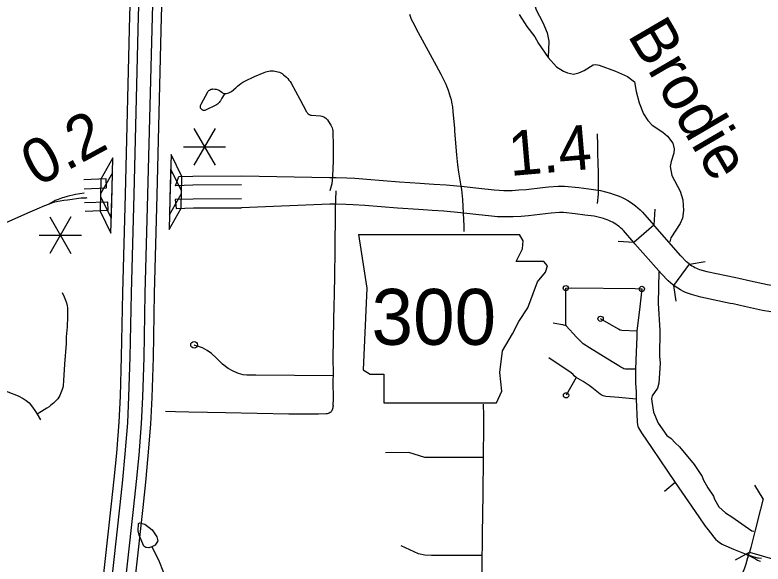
# Model space of a CAD drawing. Extents: x -19 to 366, y -4 to 359.
# Drawn here: x 147.665 to 149.004, y 188.183 to 189.166 of the extents above; entities that cross this region are included whole.
import ezdxf

# ---------------------------------------------------------------- set-up
doc = ezdxf.new("R2010")
doc.units = 0
for name, color, linetype in [('Level 10', 7, 'Continuous'), ('Level 19', 7, 'Continuous'), ('Level 21', 7, 'Continuous'), ('Level 33', 7, 'Continuous'), ('Level 35', 7, 'Continuous'), ('Level 37', 7, 'Continuous'), ('Level 42', 7, 'Continuous'), ('Level 48', 7, 'Continuous'), ('Level 60', 7, 'Continuous')]:
    doc.layers.add(name, color=color, linetype=linetype)

msp = doc.modelspace()

# ---------------------------------------------------------------- linework, layer by layer
at = {"layer": 'Level 10'}
for p, q in [((148.0701, 188.8777), (148.228, 188.8747)), ((147.8286, 188.8563), (147.8279, 188.8724)), ((147.9518, 188.8602), (147.9579, 188.8765)), ((148.228, 188.8747), (148.2398, 188.8748)), ((147.83, 188.8317), (147.8308, 188.8157)), ((147.9514, 188.8356), (147.953, 188.8195)), ((148.2285, 188.8273), (148.0704, 188.8209)), ((148.2385, 188.8275), (148.2285, 188.8273)), ((148.9771, 188.1939), (148.9785, 188.1995)), ((148.9774, 188.1949), (148.9771, 188.1939)), ((148.9799, 188.2046), (149.0254, 188.1913))]:
    msp.add_line(p, q, dxfattribs=at)
for points in [[(147.9579, 188.8765), (147.9832, 188.8772), (148.0701, 188.8777)], [(147.8279, 188.8724), (147.788, 188.871)], [(148.2398, 188.8748), (148.259, 188.8742), (148.2732, 188.8735), (148.2946, 188.872), (148.3533, 188.8674), (148.3903, 188.8647), (148.3982, 188.8642), (148.4148, 188.8633), (148.4367, 188.8617), (148.4691, 188.8589)], [(147.7886, 188.8549), (147.8286, 188.8563)], [(148.0702, 188.8616), (147.9834, 188.8611), (147.9518, 188.8602)], [(148.4691, 188.8589), (148.4954, 188.8556), (148.5226, 188.8528), (148.5315, 188.852), (148.5404, 188.8517), (148.5477, 188.8516), (148.5549, 188.8518), (148.5673, 188.8526), (148.58, 188.8537), (148.6093, 188.8569), (148.6204, 188.8583), (148.6375, 188.8594), (148.6489, 188.8597), (148.6742, 188.8572), (148.6921, 188.8544), (148.7134, 188.8514)], [(148.7134, 188.8514), (148.7309, 188.847), (148.7362, 188.8454), (148.7416, 188.8436), (148.7468, 188.8415), (148.752, 188.8392), (148.757, 188.8367), (148.762, 188.8339), (148.7668, 188.831), (148.7714, 188.8278), (148.776, 188.8244), (148.7803, 188.8208), (148.7845, 188.817), (148.7888, 188.8128), (148.8088, 188.7898)], [(147.7894, 188.8303), (147.83, 188.8317)], [(148.0703, 188.837), (147.9838, 188.8364), (147.9514, 188.8356)], [(148.4633, 188.8119), (148.4329, 188.8145), (148.4118, 188.8161), (148.3956, 188.817), (148.3872, 188.8174), (148.3497, 188.8202), (148.291, 188.8248), (148.2703, 188.8263), (148.2571, 188.8269), (148.2385, 188.8275)], [(147.8308, 188.8157), (147.79, 188.8142)], [(147.953, 188.8195), (147.9841, 188.8204), (148.0704, 188.8209)], [(148.7018, 188.8055), (148.6853, 188.8075), (148.6682, 188.8102), (148.6472, 188.8123), (148.6396, 188.8121), (148.6249, 188.8112), (148.6148, 188.8099), (148.5846, 188.8066), (148.571, 188.8054), (148.5571, 188.8045), (148.5481, 188.8043), (148.5392, 188.8043), (148.5286, 188.8048), (148.5182, 188.8056), (148.49, 188.8086), (148.4633, 188.8119)], [(148.7731, 188.7587), (148.7543, 188.7803), (148.752, 188.7825), (148.7494, 188.7849), (148.7467, 188.7871), (148.7439, 188.7893), (148.7409, 188.7913), (148.7379, 188.7931), (148.7348, 188.7949), (148.7317, 188.7964), (148.7285, 188.7979), (148.7252, 188.7992), (148.7218, 188.8003), (148.7184, 188.8014), (148.7018, 188.8055)], [(148.8088, 188.7898), (148.7731, 188.7587)], [(148.8726, 188.72), (148.872, 188.7205), (148.8696, 188.7224), (148.8675, 188.7243), (148.8572, 188.7349), (148.8107, 188.7877), (148.8088, 188.7898)], [(148.8446, 188.6819), (148.843, 188.683), (148.8389, 188.6864), (148.8347, 188.6901), (148.8225, 188.7026), (148.775, 188.7565), (148.7731, 188.7587)], [(148.8446, 188.6819), (148.8726, 188.72)], [(148.8726, 188.72), (148.8745, 188.7187), (148.8771, 188.7169), (148.8797, 188.7154), (148.8824, 188.7139), (148.8851, 188.7126), (148.8879, 188.7114), (148.8904, 188.7105), (148.9037, 188.7069), (148.9558, 188.696), (148.9611, 188.6948), (148.9817, 188.6902)], [(148.9817, 188.6902), (149.0122, 188.6834), (149.0231, 188.6819), (149.03, 188.6815), (149.0365, 188.6817), (149.0469, 188.6824)], [(148.9714, 188.644), (148.9508, 188.6486), (148.9458, 188.6497), (148.8927, 188.6608), (148.8761, 188.6653), (148.8706, 188.6673), (148.8657, 188.6694), (148.8609, 188.6717), (148.8563, 188.6742), (148.8517, 188.6769), (148.8473, 188.6799), (148.8446, 188.6819)], [(149.0537, 188.6355), (149.0388, 188.6344), (149.0295, 188.6342), (149.0186, 188.6347), (149.0037, 188.6368), (148.9714, 188.644)], [(149.0044, 188.2996), (148.9998, 188.2816), (148.9905, 188.244), (148.9823, 188.2126), (148.9799, 188.2046)], [(148.9676, 188.1663), (148.9715, 188.1765), (148.974, 188.1837), (148.9774, 188.1949)], [(148.9787, 188.2004), (148.9799, 188.2046)]]:
    msp.add_lwpolyline(points, dxfattribs=at)
at = {"layer": 'Level 19'}
for p, q in [((147.8699, 189.1643), (147.8619, 188.8447)), ((147.878, 188.8443), (147.886, 189.1638)), ((147.9026, 188.8437), (147.9106, 189.163)), ((147.9267, 189.1625), (147.9187, 188.8433))]:
    msp.add_line(p, q, dxfattribs=at)
for points in [[(147.8775, 189.4538), (147.8771, 189.434), (147.8769, 189.426), (147.8762, 189.3957), (147.8726, 189.2491), (147.8699, 189.1643)], [(147.886, 189.1638), (147.8887, 189.2487), (147.8923, 189.3953), (147.893, 189.4256), (147.8932, 189.4337), (147.8936, 189.4534)], [(147.9106, 189.163), (147.9133, 189.248), (147.917, 189.3948), (147.9176, 189.425), (147.9178, 189.4331), (147.9183, 189.4527)], [(147.9343, 189.4523), (147.9339, 189.4327), (147.9337, 189.4247), (147.933, 189.3944), (147.9294, 189.2475), (147.9267, 189.1625)], [(147.8619, 188.8447), (147.8573, 188.6685), (147.8549, 188.5538)], [(147.871, 188.5535), (147.8734, 188.6681), (147.878, 188.8443)], [(147.8957, 188.553), (147.898, 188.6676), (147.9026, 188.8437)], [(147.9187, 188.8433), (147.9141, 188.6672), (147.9118, 188.5527)], [(147.8549, 188.5538), (147.8527, 188.4836), (147.8505, 188.4369), (147.8462, 188.3815), (147.8419, 188.3353), (147.8368, 188.2908), (147.8251, 188.1823), (147.7912, 187.8752), (147.7745, 187.7243), (147.7907, 187.7243)], [(147.7907, 187.7243), (147.8072, 187.8734), (147.8411, 188.1806), (147.8528, 188.2891), (147.8579, 188.3337), (147.8622, 188.3802), (147.8665, 188.4359), (147.8688, 188.483), (147.871, 188.5535)], [(147.8317, 187.7242), (147.8155, 187.7244), (147.8317, 187.8707), (147.8655, 188.1779), (147.8773, 188.2864), (147.8824, 188.3311), (147.8868, 188.3781), (147.8911, 188.4344), (147.8934, 188.482), (147.8957, 188.553)], [(147.9118, 188.5527), (147.9095, 188.4814), (147.9072, 188.4334), (147.9028, 188.3767), (147.8984, 188.3295), (147.8933, 188.2846), (147.8816, 188.1762), (147.8477, 187.8689), (147.8317, 187.7242)]]:
    msp.add_lwpolyline(points, dxfattribs=at)
at = {"layer": 'Level 21'}
for p, q in [((148.2801, 188.7729), (148.2945, 188.6768)), ((148.5749, 188.7617), (148.5683, 188.7728)), ((148.5733, 188.7473), (148.5749, 188.7617)), ((148.5621, 188.7249), (148.5733, 188.7473)), ((148.6117, 188.7249), (148.5621, 188.7249)), ((148.6182, 188.7169), (148.6117, 188.7249)), ((148.6149, 188.7056), (148.6182, 188.7169)), ((148.6005, 188.688), (148.6149, 188.7056)), ((148.2945, 188.6768), (148.2881, 188.531)), ((148.5925, 188.6672), (148.6005, 188.688)), ((148.5829, 188.6416), (148.5925, 188.6672)), ((148.5669, 188.6175), (148.5829, 188.6416)), ((148.5557, 188.5951), (148.5669, 188.6175)), ((148.538, 188.5647), (148.5557, 188.5951)), ((148.5332, 188.5262), (148.538, 188.5647)), ((148.2881, 188.531), (148.3009, 188.523)), ((148.3009, 188.523), (148.325, 188.523)), ((148.325, 188.523), (148.325, 188.4717)), ((148.5364, 188.4926), (148.5332, 188.5262)), ((148.5268, 188.4717), (148.5364, 188.4926)), ((148.325, 188.4717), (148.5268, 188.4717))]:
    msp.add_line(p, q, dxfattribs=at)
msp.add_lwpolyline([(148.2801, 188.7729), (148.5683, 188.7728)], dxfattribs=at)
at = {"layer": 'Level 33'}
for points in [[(148.3711, 189.1674), (148.3743, 189.1585), (148.3769, 189.1532), (148.3866, 189.1345), (148.4187, 189.0754)], [(148.0413, 189.0252), (148.0426, 189.0252), (148.0454, 189.0258), (148.0478, 189.0266), (148.0501, 189.0275), (148.0523, 189.0286), (148.0599, 189.0354), (148.0629, 189.0382), (148.066, 189.0408), (148.0693, 189.0433), (148.0728, 189.0455), (148.0763, 189.0475), (148.0934, 189.0556), (148.1111, 189.0631), (148.1137, 189.0641), (148.1164, 189.0648), (148.1191, 189.0653), (148.1218, 189.0656), (148.1246, 189.0657), (148.1274, 189.0656), (148.1301, 189.0653), (148.1328, 189.0648), (148.1355, 189.0641), (148.1381, 189.0632), (148.1406, 189.0621), (148.143, 189.0608), (148.1457, 189.0588), (148.1483, 189.0566), (148.1507, 189.0543), (148.1531, 189.0519), (148.1552, 189.0493), (148.1572, 189.0467), (148.1591, 189.0439), (148.1746, 189.0154), (148.1869, 188.9924), (148.1878, 188.9911), (148.1888, 188.9899), (148.1899, 188.9889), (148.1912, 188.988), (148.1926, 188.9873), (148.194, 188.9868), (148.1955, 188.9864), (148.2119, 188.9852), (148.2139, 188.9848), (148.2158, 188.9842), (148.2177, 188.9834), (148.2195, 188.9824), (148.2211, 188.9812), (148.2227, 188.9798), (148.2241, 188.9783), (148.2292, 188.9707), (148.2304, 188.9684), (148.2315, 188.9661), (148.2324, 188.9637), (148.2331, 188.9612), (148.2336, 188.9587), (148.2339, 188.9562), (148.234, 188.9536), (148.2346, 188.9344), (148.2346, 188.9181), (148.2344, 188.9049), (148.2335, 188.8775), (148.2319, 188.8636), (148.2283, 188.851)], [(148.4187, 189.0754), (148.4272, 189.0598), (148.4362, 189.0418), (148.4382, 189.0373), (148.4406, 189.0312), (148.4442, 189.0196), (148.4456, 189.0148), (148.4466, 189.01), (148.4481, 189.0016), (148.4491, 188.993), (148.45, 188.9806), (148.4517, 188.9634), (148.4519, 188.9577), (148.4552, 188.9155), (148.457, 188.8979), (148.4589, 188.8847), (148.4626, 188.8633), (148.4642, 188.8532), (148.4662, 188.8354)], [(148.0413, 189.0252), (148.0403, 189.0241), (148.0394, 189.0234), (148.035, 189.0171), (148.0338, 189.0148), (148.0327, 189.0124), (148.0315, 189.0107), (148.0302, 189.0091), (148.0287, 189.0076), (148.0271, 189.0063), (148.0253, 189.0051), (148.006, 188.9955), (148.0049, 188.9951), (148.0037, 188.995), (148.0025, 188.995), (148.0013, 188.9953), (148.0002, 188.9957), (147.9992, 188.9964), (147.9984, 188.9972), (147.9977, 188.9982), (147.9971, 188.9992), (147.9968, 189.0004), (147.9967, 189.0016), (147.9968, 189.0028), (147.9971, 189.0039), (147.9976, 189.005), (147.9982, 189.006), (148.0099, 189.0281), (148.0108, 189.0294), (148.012, 189.0305), (148.0132, 189.0314), (148.0146, 189.0322), (148.016, 189.0328), (148.0176, 189.0332), (148.0191, 189.0334), (148.0228, 189.0333), (148.0248, 189.033), (148.0268, 189.0324), (148.0288, 189.0317), (148.0306, 189.0307), (148.0324, 189.0296), (148.0351, 189.0274), (148.0362, 189.0266), (148.0375, 189.026), (148.0388, 189.0255), (148.0402, 189.0252), (148.0413, 189.0252)], [(148.7076, 188.9531), (148.7077, 188.9321), (148.7079, 188.9178), (148.7085, 188.9013), (148.7091, 188.884), (148.7092, 188.8453), (148.7076, 188.8285)], [(148.2391, 188.8511), (148.2382, 188.818), (148.2378, 188.7895), (148.2372, 188.7699), (148.2376, 188.7562), (148.2377, 188.7404), (148.2367, 188.7033), (148.2361, 188.6629), (148.2354, 188.6476), (148.2348, 188.6185), (148.234, 188.5524), (148.2342, 188.5237), (148.2341, 188.5107), (148.2342, 188.4781), (148.2341, 188.4683), (148.2342, 188.4664), (148.2341, 188.4645), (148.2338, 188.4626), (148.2332, 188.4608), (148.2319, 188.4576), (148.2311, 188.4563), (148.23, 188.4551), (148.2289, 188.4541), (148.2275, 188.4533), (148.2257, 188.4526), (148.2238, 188.452), (148.2218, 188.4518), (148.2082, 188.4515), (148.1804, 188.4512), (148.1549, 188.4514), (148.0414, 188.4537), (148.0096, 188.4541), (147.9757, 188.4548), (147.9522, 188.4557), (147.9341, 188.456)], [(147.7887, 188.8469), (147.7806, 188.8458), (147.7727, 188.8443), (147.758, 188.8408), (147.748, 188.8379), (147.742, 188.8358), (147.7366, 188.8335), (147.7327, 188.8315), (147.7259, 188.8274)], [(147.7934, 188.8383), (147.7916, 188.8381), (147.783, 188.8377), (147.7589, 188.8346), (147.7522, 188.8336), (147.7454, 188.8325), (147.7387, 188.8312), (147.7329, 188.83), (147.7259, 188.8274)], [(147.7259, 188.8274), (147.7174, 188.8242), (147.7036, 188.8185)], [(148.4662, 188.8354), (148.4682, 188.7989), (148.4686, 188.7888), (148.4688, 188.7788), (148.4688, 188.7781)], [(147.6868, 188.8111), (147.6314, 188.7867), (147.6127, 188.7797), (147.6003, 188.7735)], [(147.7036, 188.8185), (147.6868, 188.8111)], [(148.6513, 188.6717), (148.6512, 188.677), (148.6612, 188.6772), (148.7752, 188.6761), (148.7854, 188.6756)], [(147.749, 188.6691), (147.7524, 188.6613), (147.7549, 188.6554), (147.7567, 188.6509), (147.7581, 188.6452), (147.7586, 188.6414), (147.7588, 188.6373), (147.7588, 188.6253), (147.758, 188.6076), (147.7565, 188.5898), (147.756, 188.578), (147.7535, 188.5411), (147.7515, 188.5115), (147.7506, 188.5018), (147.7501, 188.4989), (147.7492, 188.4956), (147.7469, 188.4895), (147.7447, 188.485), (147.743, 188.4819), (147.7412, 188.4791), (147.7374, 188.4749), (147.7337, 188.4711), (147.729, 188.4672), (147.7257, 188.4647), (147.7218, 188.4621), (147.712, 188.4561), (147.7042, 188.4514)], [(148.6515, 188.6097), (148.6514, 188.6139), (148.6514, 188.6616), (148.6514, 188.6652), (148.6513, 188.6717)], [(148.7854, 188.6756), (148.7874, 188.6755), (148.7839, 188.6434), (148.7784, 188.5997)], [(148.6515, 188.6097), (148.6459, 188.6113), (148.6417, 188.6118), (148.6286, 188.6141)], [(148.7758, 188.5318), (148.7582, 188.5322), (148.7553, 188.5328), (148.7534, 188.5336), (148.7498, 188.5354), (148.7461, 188.5377), (148.7344, 188.5451), (148.6938, 188.5703), (148.6825, 188.5775), (148.6766, 188.5828), (148.6743, 188.585), (148.6704, 188.5892), (148.6515, 188.6097)], [(148.7784, 188.5997), (148.7512, 188.6014), (148.7483, 188.602), (148.7456, 188.6033), (148.7135, 188.6221)], [(147.4875, 188.5981), (147.5185, 188.5764), (147.5561, 188.5499), (147.5913, 188.525), (147.6008, 188.5183), (147.6109, 188.5113), (147.6204, 188.5049), (147.6381, 188.4965), (147.6465, 188.4934), (147.6518, 188.4914), (147.67, 188.4842), (147.6792, 188.4795), (147.6848, 188.4759), (147.6899, 188.4715), (147.6959, 188.464), (147.7013, 188.4561), (147.7042, 188.4514)], [(148.7784, 188.5997), (148.7785, 188.59), (148.777, 188.5625), (148.7758, 188.5318)], [(148.2342, 188.5202), (148.0961, 188.5211), (148.086, 188.5211), (148.0797, 188.521), (148.0732, 188.5219), (148.0652, 188.5242), (148.0556, 188.5281), (148.0464, 188.5332), (148.0362, 188.5411), (148.0248, 188.5522), (148.0163, 188.56), (148.0088, 188.5655), (148.0003, 188.5699), (147.9931, 188.5726), (147.9853, 188.575)], [(148.6696, 188.5168), (148.6662, 188.5202), (148.6646, 188.5221), (148.6609, 188.5251), (148.6206, 188.5524)], [(148.7758, 188.5318), (148.7761, 188.5067), (148.7769, 188.4915), (148.777, 188.4783)], [(148.6696, 188.5168), (148.6516, 188.4851)], [(148.777, 188.4783), (148.746, 188.4812), (148.7231, 188.4829), (148.7183, 188.484), (148.7144, 188.4858), (148.7126, 188.4869), (148.6975, 188.4993), (148.6931, 188.5027), (148.6896, 188.5051), (148.6823, 188.5097), (148.6696, 188.5168)], [(148.777, 188.4783), (148.7789, 188.4378), (148.7796, 188.4322), (148.7801, 188.4301), (148.7812, 188.4272), (148.787, 188.4181), (148.8057, 188.3901), (148.8473, 188.3291)], [(148.5031, 188.4692), (148.5034, 188.4648), (148.5038, 188.4531), (148.504, 188.4415), (148.5039, 188.4299), (148.5032, 188.3738)], [(147.7042, 188.4514), (147.7104, 188.4415)], [(148.5032, 188.3738), (148.3985, 188.3737), (148.37, 188.3825), (148.3282, 188.3823)], [(148.5032, 188.3738), (148.5023, 188.3081), (148.5016, 188.2369), (148.5012, 188.2235), (148.5008, 188.1891), (148.4997, 188.09), (148.4996, 188.0485), (148.4989, 188.0085), (148.4986, 187.9704), (148.4987, 187.9572)], [(148.8473, 188.3291), (148.8282, 188.3131)], [(148.8473, 188.3291), (148.8711, 188.2946), (148.8892, 188.2676), (148.9007, 188.2509), (148.9036, 188.2472), (148.9125, 188.2358), (148.9159, 188.2317), (148.9195, 188.2278), (148.9233, 188.224), (148.9257, 188.2221), (148.9282, 188.2203), (148.9309, 188.2188), (148.9337, 188.2175), (148.9516, 188.2099), (148.9723, 188.2013)], [(148.5009, 188.1983), (148.4106, 188.1983), (148.3986, 188.1989), (148.3874, 188.2016), (148.3562, 188.2155)], [(148.9723, 188.2013), (148.986, 188.1949), (148.9908, 188.1925), (148.9945, 188.1903), (148.9973, 188.189), (149, 188.1881)], [(148.9723, 188.2013), (148.9861, 188.1968), (148.9942, 188.1945), (148.9965, 188.194), (149.0015, 188.1938)]]:
    msp.add_lwpolyline(points, dxfattribs=at)
for centre, radius in [((148.6512, 188.677), 0.00473), ((148.7874, 188.6755), 0.00473), ((148.7135, 188.6221), 0.00473), ((147.9853, 188.5753), 0.00594), ((148.6516, 188.4851), 0.00473)]:
    msp.add_circle(centre, radius, dxfattribs=at)
at = {"layer": 'Level 35'}
for points in [[(148.5836, 189.2864), (148.5818, 189.2595), (148.5844, 189.2306), (148.5924, 189.1921), (148.5979, 189.175), (148.61, 189.1523), (148.6175, 189.1339), (148.6206, 189.1189), (148.6194, 189.0899)], [(148.5678, 189.1669), (148.5816, 189.1454), (148.5957, 189.1266), (148.6024, 189.1149), (148.6194, 189.0899), (148.6346, 189.0733), (148.647, 189.0653), (148.6544, 189.0623), (148.6648, 189.0601), (148.6743, 189.062), (148.6842, 189.0664), (148.7, 189.0764), (148.705, 189.0773), (148.7111, 189.0759), (148.7399, 189.0652), (148.7618, 189.0556), (148.7742, 189.0463), (148.7769, 189.0289), (148.7823, 189.0088), (148.7904, 188.989), (148.7978, 188.9767), (148.8056, 188.9684), (148.825, 188.9558), (148.833, 188.9492), (148.8428, 188.9363), (148.8451, 188.9261)], [(148.8451, 188.9261), (148.8444, 188.9186), (148.8399, 188.9038), (148.838, 188.8945), (148.8413, 188.8788), (148.8562, 188.8507), (148.8605, 188.8348), (148.8621, 188.8158), (148.86, 188.8021), (148.8559, 188.7924), (148.8395, 188.7671), (148.8375, 188.7599)], [(148.8176, 188.7059), (148.8163, 188.6503), (148.8195, 188.6011), (148.8192, 188.5552), (148.8204, 188.5424), (148.818, 188.5071), (148.8156, 188.4978), (148.806, 188.4839), (148.8049, 188.4792), (148.8051, 188.474), (148.8084, 188.4551), (148.8166, 188.4353), (148.8323, 188.4134), (148.8401, 188.4077), (148.847, 188.4), (148.855, 188.393), (148.8813, 188.361), (148.8956, 188.3398), (148.8973, 188.3345), (148.9057, 188.3195), (148.9159, 188.3046), (148.9176, 188.2993), (148.9254, 188.2854), (148.9369, 188.2749), (148.9486, 188.2675), (148.9842, 188.2424), (148.9877, 188.242)], [(147.9095, 188.2137), (147.9042, 188.2122), (147.8987, 188.2129), (147.8953, 188.2154), (147.8871, 188.2349), (147.885, 188.2427), (147.8858, 188.2558), (147.8874, 188.2568), (147.897, 188.2547), (147.91, 188.2443), (147.9188, 188.2318), (147.9203, 188.2244), (147.9156, 188.2168), (147.9095, 188.2137)], [(147.9095, 188.2137), (147.9214, 188.1906), (147.9304, 188.1681)]]:
    msp.add_lwpolyline(points, dxfattribs=at)
at = {"layer": 'Level 37'}
for points in [[(148.8108, 188.8181), (148.8088, 188.7898)], [(148.7731, 188.7587), (148.7448, 188.7606)], [(148.8726, 188.72), (148.9007, 188.7244)], [(148.8489, 188.6538), (148.8446, 188.6819)], [(149.0044, 188.2996), (148.9899, 188.3241)], [(148.955, 188.1909), (148.9799, 188.2046)]]:
    msp.add_lwpolyline(points, dxfattribs=at)
at = {"layer": 'Level 42'}
for p, q in [((147.8398, 188.9099), (147.8184, 188.8718)), ((147.8385, 188.856), (147.8398, 188.9099)), ((147.9442, 188.9161), (147.9428, 188.8621)), ((147.9637, 188.877), (147.9442, 188.9161)), ((147.8392, 188.8836), (147.8177, 188.8455)), ((147.8378, 188.8296), (147.8392, 188.8836)), ((147.9435, 188.8901), (147.9422, 188.8361)), ((147.963, 188.8509), (147.9435, 188.8901)), ((147.8184, 188.8718), (147.8176, 188.8411)), ((147.9629, 188.8463), (147.9637, 188.877)), ((147.8371, 188.802), (147.8385, 188.856)), ((147.9428, 188.8621), (147.9414, 188.8082)), ((147.9622, 188.8202), (147.963, 188.8509)), ((147.8177, 188.8455), (147.8169, 188.8148)), ((147.8176, 188.8411), (147.8371, 188.802)), ((147.9414, 188.8082), (147.9629, 188.8463)), ((147.8364, 188.7756), (147.8378, 188.8296)), ((147.9422, 188.8361), (147.9408, 188.7821)), ((147.8169, 188.8148), (147.8364, 188.7756)), ((147.9408, 188.7821), (147.9622, 188.8202))]:
    msp.add_line(p, q, dxfattribs=at)
at = {"layer": 'Level 48'}
for p, q in [((148.023, 188.9625), (147.9851, 188.8969)), ((147.9851, 188.9625), (148.023, 188.8969)), ((147.9662, 188.9297), (148.0419, 188.9297)), ((147.7647, 188.8044), (147.7268, 188.7387)), ((147.7268, 188.8044), (147.7647, 188.7387)), ((147.7079, 188.7716), (147.7837, 188.7716))]:
    msp.add_line(p, q, dxfattribs=at)
at = {"layer": 'Level 60'}
for points in [[(154.1159, 1.8709), (153.9063, 10.4874), (153.696, 19.1041), (153.485, 27.7209), (153.2733, 36.3378), (153.0608, 44.9549), (152.8476, 53.5721), (152.6337, 62.1894), (152.419, 70.8069), (152.2036, 79.4245), (151.9875, 88.0422), (151.7707, 96.6601), (151.5531, 105.2782), (151.3348, 113.8963), (151.1158, 122.5147), (150.8961, 131.1331), (150.6757, 139.7517), (150.4545, 148.3704), (150.2326, 156.9893), (150.0101, 165.6083), (149.7867, 174.2275), (149.5627, 182.8468), (149.338, 191.4662), (149.1125, 200.0858), (148.8864, 208.7055), (148.6595, 217.3254), (148.4319, 225.9454), (148.2037, 234.5655), (147.9747, 243.1858), (147.745, 251.8063), (147.5146, 260.4269), (147.2835, 269.0476), (147.0517, 277.6685), (146.8191, 286.2895), (146.5859, 294.9106), (146.352, 303.5319), (146.1174, 312.1534), (145.8821, 320.775), (145.6461, 329.3967), (145.4094, 338.0186), (145.172, 346.6406)], [(0, 180.8999), (7.1228, 180.9044), (14.2457, 180.9176), (21.3685, 180.9397), (28.4912, 180.9706), (35.614, 181.0103), (42.7366, 181.0589), (49.8592, 181.1163), (56.9818, 181.1825), (64.1042, 181.2575), (71.2266, 181.3414), (78.3488, 181.4341), (85.4709, 181.5357), (92.5929, 181.646), (99.7147, 181.7652), (106.8364, 181.8933), (113.9579, 182.0301), (121.0793, 182.1758), (128.2005, 182.3303), (135.3214, 182.4936), (142.4422, 182.6658), (149.5627, 182.8468), (156.683, 183.0366), (163.8031, 183.2352), (170.9229, 183.4427), (178.0425, 183.659), (185.1617, 183.8841), (192.2807, 184.1181), (199.3994, 184.3608), (206.5178, 184.6124), (213.6359, 184.8728), (220.7537, 185.1421), (227.8711, 185.4201), (234.9881, 185.707), (242.1048, 186.0027), (249.2212, 186.3073), (256.3371, 186.6206), (263.4526, 186.9428), (270.5678, 187.2738), (277.6825, 187.6136), (284.7968, 187.9622), (291.9107, 188.3197), (299.0241, 188.6859), (306.1371, 189.061), (313.2495, 189.4449), (320.3615, 189.8377), (327.4731, 190.2392), (334.5841, 190.6495), (341.6946, 191.0687)]]:
    msp.add_spline(points, degree=3, dxfattribs=at)

# ---------------------------------------------------------------- texts
at = {"layer": 'Level 21'}
msp.add_text('300', height=0.1, dxfattribs=at).set_placement((148.3032, 188.5755))
at = {"layer": 'Level 35'}
msp.add_text('Brodie', height=0.08, rotation=300.2982, dxfattribs=at).set_placement((148.7606, 189.1299))
at = {"layer": 'Level 48'}
for s, rotation, p in [('0.2', 28.4971, (147.7045, 188.8574)), ('1.4', 4.9345, (148.5517, 188.8776))]:
    msp.add_text(s, height=0.08, rotation=rotation, dxfattribs=at).set_placement(p)

doc.saveas('drawing.dxf')
